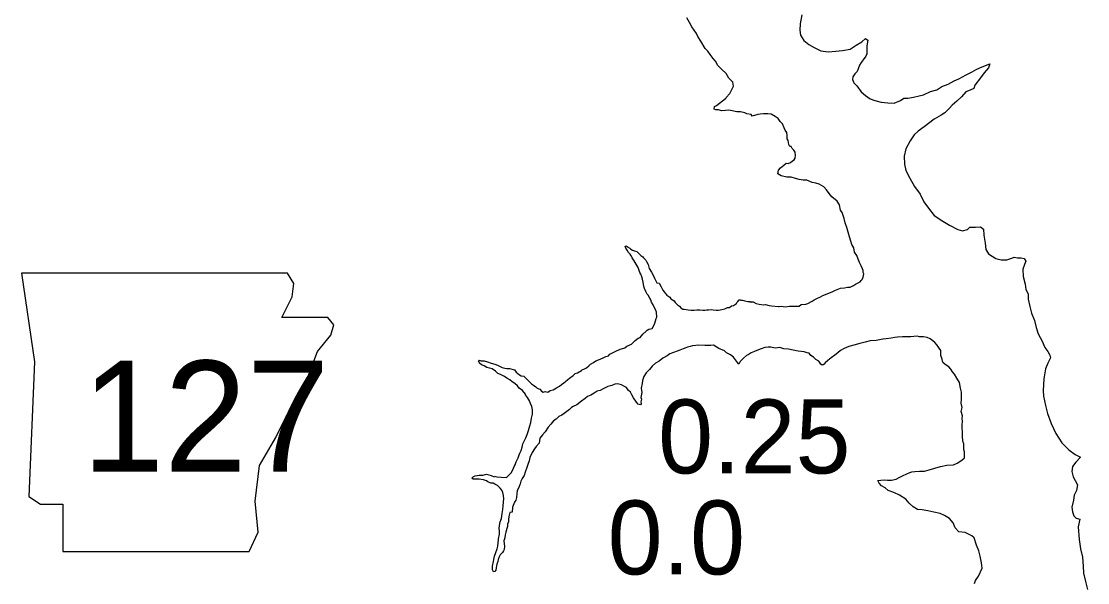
# Model space of a CAD drawing. Extents: x -939622 to -934245, y 1383184 to 1385301.
# Drawn here: x -935552.06 to -935533.78, y 1384324.58 to 1384334.21 of the extents above; entities that cross this region are included whole.
import ezdxf

# ---------------------------------------------------------------- set-up
doc = ezdxf.new("R2010")
doc.units = 0
for name, color, linetype in [('21', 7, 'Continuous'), ('25', 7, 'Continuous'), ('9', 7, 'Continuous')]:
    doc.layers.add(name, color=color, linetype=linetype)

msp = doc.modelspace()

# ---------------------------------------------------------------- linework, layer by layer
at = {"layer": '21'}
msp.add_lwpolyline([(-935552.061, 1384329.891), (-935551.833, 1384328.368), (-935551.934, 1384326.059), (-935551.731, 1384325.932), (-935551.351, 1384325.932), (-935551.351, 1384325.12), (-935548.153, 1384325.12), (-935548.001, 1384325.45), (-935548.052, 1384325.983), (-935547.976, 1384326.592), (-935547.696, 1384327.074), (-935547.519, 1384327.43), (-935547.265, 1384327.81), (-935547.113, 1384328.216), (-935546.986, 1384328.546), (-935546.757, 1384328.825), (-935546.707, 1384329.003), (-935546.808, 1384329.13), (-935547.595, 1384329.13), (-935547.417, 1384329.485), (-935547.392, 1384329.713), (-935547.497, 1384329.889)], close=True, dxfattribs=at)
at = {"layer": '9'}
for points in [[(-935538.68, 1384334.317), (-935538.711, 1384334.164), (-935538.719, 1384334.056), (-935538.706, 1384333.969), (-935538.648, 1384333.876), (-935538.563, 1384333.808), (-935538.47, 1384333.755), (-935538.359, 1384333.699), (-935538.23, 1384333.682), (-935538.101, 1384333.693), (-935537.985, 1384333.703), (-935537.856, 1384333.728), (-935537.749, 1384333.798), (-935537.654, 1384333.853), (-935537.592, 1384333.911), (-935537.55, 1384333.881), (-935537.57, 1384333.788), (-935537.569, 1384333.728), (-935537.568, 1384333.65), (-935537.586, 1384333.608), (-935537.63, 1384333.547), (-935537.665, 1384333.502), (-935537.695, 1384333.454), (-935537.715, 1384333.393), (-935537.732, 1384333.345), (-935537.774, 1384333.306), (-935537.806, 1384333.257), (-935537.815, 1384333.206), (-935537.79, 1384333.152), (-935537.739, 1384333.102), (-935537.663, 1384332.998), (-935537.593, 1384332.932), (-935537.512, 1384332.879), (-935537.431, 1384332.847), (-935537.32, 1384332.818), (-935537.206, 1384332.807), (-935537.098, 1384332.805), (-935536.991, 1384332.848), (-935536.934, 1384332.891), (-935536.863, 1384332.886), (-935536.767, 1384332.908), (-935536.669, 1384332.927), (-935536.597, 1384332.945), (-935536.478, 1384333.004), (-935536.37, 1384333.032), (-935536.281, 1384333.087), (-935536.174, 1384333.13), (-935536.07, 1384333.188), (-935535.992, 1384333.222), (-935535.867, 1384333.286), (-935535.76, 1384333.341), (-935535.683, 1384333.387), (-935535.59, 1384333.424), (-935535.462, 1384333.479), (-935535.482, 1384333.41), (-935535.556, 1384333.322), (-935535.621, 1384333.235), (-935535.716, 1384333.111), (-935535.733, 1384333.056), (-935535.799, 1384333.026), (-935535.87, 1384332.998), (-935535.944, 1384332.91), (-935536.027, 1384332.84), (-935536.107, 1384332.77), (-935536.154, 1384332.719), (-935536.231, 1384332.637), (-935536.294, 1384332.597), (-935536.416, 1384332.527), (-935536.585, 1384332.399), (-935536.689, 1384332.323), (-935536.754, 1384332.262), (-935536.825, 1384332.159), (-935536.901, 1384332.021), (-935536.93, 1384331.894), (-935536.925, 1384331.756), (-935536.897, 1384331.648), (-935536.833, 1384331.52), (-935536.751, 1384331.377), (-935536.654, 1384331.246), (-935536.589, 1384331.111)], [(-935540.186, 1384332.702), (-935540.177, 1384332.744), (-935540.145, 1384332.765), (-935540.091, 1384332.802), (-935540.044, 1384332.844), (-935539.99, 1384332.881), (-935539.984, 1384332.881), (-935539.981, 1384332.902), (-935539.919, 1384332.969), (-935539.884, 1384333.038), (-935539.855, 1384333.092), (-935539.867, 1384333.161), (-935539.934, 1384333.233), (-935539.98, 1384333.313), (-935540.058, 1384333.387), (-935540.122, 1384333.447), (-935540.165, 1384333.524), (-935540.201, 1384333.569), (-935540.256, 1384333.635), (-935540.295, 1384333.694), (-935540.338, 1384333.739), (-935540.414, 1384333.864), (-935540.465, 1384333.945), (-935540.49, 1384333.999), (-935540.569, 1384334.109), (-935540.606, 1384334.186), (-935540.654, 1384334.267)], [(-935538.936, 1384332.249), (-935538.942, 1384332.3), (-935538.97, 1384332.342), (-935538.985, 1384332.381), (-935539.016, 1384332.449), (-935539.055, 1384332.491), (-935539.089, 1384332.539), (-935539.14, 1384332.577), (-935539.209, 1384332.616), (-935539.263, 1384332.621), (-935539.341, 1384332.62), (-935539.398, 1384332.614), (-935539.434, 1384332.607), (-935539.535, 1384332.579), (-935539.55, 1384332.609), (-935539.625, 1384332.623), (-935539.661, 1384332.635), (-935539.736, 1384332.655), (-935539.799, 1384332.652), (-935539.877, 1384332.669), (-935539.934, 1384332.683), (-935539.988, 1384332.677), (-935540.057, 1384332.673), (-935540.108, 1384332.687), (-935540.159, 1384332.69), (-935540.186, 1384332.702)], [(-935539.711, 1384329.425), (-935539.702, 1384329.425), (-935539.678, 1384329.419), (-935539.657, 1384329.414), (-935539.609, 1384329.405), (-935539.573, 1384329.405), (-935539.543, 1384329.394), (-935539.576, 1384329.399), (-935539.516, 1384329.397), (-935539.468, 1384329.37), (-935539.411, 1384329.359), (-935539.342, 1384329.348), (-935539.303, 1384329.354), (-935539.24, 1384329.334), (-935539.204, 1384329.331), (-935539.081, 1384329.32), (-935539.069, 1384329.32), (-935539.036, 1384329.324), (-935538.97, 1384329.315), (-935538.896, 1384329.322), (-935538.827, 1384329.323), (-935538.773, 1384329.326), (-935538.728, 1384329.321), (-935538.692, 1384329.351), (-935538.615, 1384329.358), (-935538.579, 1384329.367), (-935538.505, 1384329.41), (-935538.472, 1384329.432), (-935538.424, 1384329.456), (-935538.365, 1384329.484), (-935538.323, 1384329.505), (-935538.278, 1384329.521), (-935538.234, 1384329.542), (-935538.162, 1384329.57), (-935538.105, 1384329.597), (-935538.022, 1384329.631), (-935537.953, 1384329.638), (-935537.899, 1384329.648), (-935537.852, 1384329.651), (-935537.795, 1384329.676), (-935537.765, 1384329.7), (-935537.718, 1384329.722), (-935537.685, 1384329.743), (-935537.664, 1384329.761), (-935537.649, 1384329.779), (-935537.632, 1384329.818), (-935537.621, 1384329.879), (-935537.63, 1384329.9), (-935537.633, 1384329.936), (-935537.645, 1384329.962), (-935537.664, 1384330.016), (-935537.694, 1384330.07), (-935537.719, 1384330.127), (-935537.738, 1384330.193), (-935537.777, 1384330.249), (-935537.793, 1384330.321), (-935537.826, 1384330.378), (-935537.842, 1384330.438), (-935537.867, 1384330.513), (-935537.889, 1384330.59), (-935537.913, 1384330.674), (-935537.941, 1384330.752), (-935537.954, 1384330.827), (-935537.991, 1384330.929), (-935538.018, 1384330.97), (-935538.037, 1384331.06), (-935538.077, 1384331.123), (-935538.167, 1384331.197), (-935538.216, 1384331.257), (-935538.262, 1384331.319), (-935538.304, 1384331.367), (-935538.388, 1384331.417), (-935538.445, 1384331.434), (-935538.508, 1384331.446), (-935538.598, 1384331.481), (-935538.658, 1384331.483), (-935538.727, 1384331.495), (-935538.79, 1384331.512), (-935538.868, 1384331.535), (-935538.94, 1384331.534), (-935539.039, 1384331.557), (-935539.096, 1384331.593), (-935539.085, 1384331.656), (-935539.047, 1384331.692), (-935538.993, 1384331.741), (-935538.949, 1384331.772), (-935538.916, 1384331.769), (-935538.877, 1384331.784), (-935538.841, 1384331.812), (-935538.815, 1384331.833), (-935538.794, 1384331.86), (-935538.789, 1384331.905), (-935538.795, 1384331.965), (-935538.822, 1384331.998), (-935538.85, 1384332.028), (-935538.868, 1384332.058), (-935538.886, 1384332.063), (-935538.904, 1384332.096), (-935538.917, 1384332.162), (-935538.932, 1384332.192), (-935538.936, 1384332.249)], [(-935536.589, 1384331.111), (-935536.51, 1384331.004), (-935536.416, 1384330.876), (-935536.265, 1384330.778), (-935536.151, 1384330.71), (-935536.007, 1384330.64), (-935535.926, 1384330.616), (-935535.845, 1384330.635), (-935535.803, 1384330.678), (-935535.708, 1384330.679), (-935535.618, 1384330.686), (-935535.567, 1384330.644), (-935535.563, 1384330.539), (-935535.54, 1384330.404), (-935535.527, 1384330.296), (-935535.484, 1384330.219), (-935535.358, 1384330.142), (-935535.268, 1384330.116), (-935535.169, 1384330.12), (-935535.082, 1384330.145), (-935535.041, 1384330.166), (-935534.984, 1384330.155), (-935534.921, 1384330.152), (-935534.87, 1384330.138), (-935534.845, 1384330.093), (-935534.866, 1384330.036), (-935534.895, 1384329.96), (-935534.888, 1384329.831), (-935534.856, 1384329.703), (-935534.84, 1384329.61), (-935534.804, 1384329.538), (-935534.8, 1384329.442), (-935534.777, 1384329.319), (-935534.743, 1384329.202), (-935534.697, 1384329.08), (-935534.663, 1384328.957), (-935534.632, 1384328.849), (-935534.561, 1384328.724), (-935534.515, 1384328.616), (-935534.467, 1384328.548), (-935534.43, 1384328.485), (-935534.418, 1384328.44), (-935534.468, 1384328.347), (-935534.503, 1384328.25), (-935534.534, 1384328.076), (-935534.543, 1384327.877), (-935534.539, 1384327.781), (-935534.508, 1384327.623), (-935534.47, 1384327.482), (-935534.406, 1384327.314), (-935534.329, 1384327.144), (-935534.226, 1384326.983), (-935534.108, 1384326.861), (-935533.999, 1384326.784), (-935533.903, 1384326.734), (-935533.986, 1384326.649), (-935534.045, 1384326.574), (-935534.056, 1384326.489), (-935534.031, 1384326.397), (-935533.997, 1384326.337), (-935533.955, 1384326.262), (-935533.977, 1384326.166), (-935534.012, 1384326.085), (-935534.027, 1384326), (-935534.055, 1384325.88), (-935534.042, 1384325.799), (-935534.018, 1384325.73), (-935533.981, 1384325.689), (-935533.915, 1384325.674), (-935533.944, 1384325.539), (-935533.93, 1384325.326), (-935533.904, 1384325.164), (-935533.872, 1384325.023), (-935533.859, 1384324.867), (-935533.852, 1384324.747), (-935533.82, 1384324.603), (-935533.783, 1384324.466)], [(-935541.307, 1384328.931), (-935541.25, 1384328.941), (-935541.227, 1384328.983), (-935541.203, 1384329.035), (-935541.18, 1384329.113), (-935541.168, 1384329.137), (-935541.166, 1384329.164), (-935541.172, 1384329.191), (-935541.175, 1384329.221), (-935541.191, 1384329.269), (-935541.218, 1384329.32), (-935541.233, 1384329.349), (-935541.258, 1384329.394), (-935541.273, 1384329.433), (-935541.285, 1384329.46), (-935541.316, 1384329.514), (-935541.331, 1384329.532), (-935541.356, 1384329.573), (-935541.377, 1384329.627), (-935541.383, 1384329.642), (-935541.399, 1384329.693), (-935541.402, 1384329.735), (-935541.412, 1384329.786), (-935541.427, 1384329.825), (-935541.442, 1384329.87), (-935541.461, 1384329.903), (-935541.47, 1384329.935), (-935541.486, 1384329.986), (-935541.522, 1384330.043), (-935541.537, 1384330.073), (-935541.559, 1384330.103), (-935541.589, 1384330.153), (-935541.601, 1384330.18), (-935541.608, 1384330.189), (-935541.623, 1384330.216), (-935541.653, 1384330.243), (-935541.674, 1384330.282), (-935541.699, 1384330.32), (-935541.708, 1384330.344), (-935541.693, 1384330.357), (-935541.675, 1384330.345), (-935541.66, 1384330.336), (-935541.651, 1384330.327), (-935541.633, 1384330.315), (-935541.615, 1384330.303), (-935541.585, 1384330.283), (-935541.552, 1384330.274), (-935541.513, 1384330.262), (-935541.488, 1384330.239), (-935541.443, 1384330.191), (-935541.41, 1384330.167), (-935541.398, 1384330.152), (-935541.355, 1384330.114), (-935541.343, 1384330.09), (-935541.316, 1384330.036), (-935541.3, 1384329.97), (-935541.26, 1384329.908), (-935541.236, 1384329.869), (-935541.205, 1384329.803), (-935541.166, 1384329.725), (-935541.13, 1384329.717), (-935541.093, 1384329.654), (-935541.065, 1384329.6), (-935541.044, 1384329.568), (-935541.023, 1384329.547), (-935540.996, 1384329.511), (-935540.944, 1384329.478), (-935540.926, 1384329.449), (-935540.872, 1384329.416), (-935540.851, 1384329.386), (-935540.811, 1384329.345), (-935540.781, 1384329.324), (-935540.757, 1384329.297), (-935540.724, 1384329.274), (-935540.697, 1384329.274), (-935540.631, 1384329.263), (-935540.58, 1384329.254), (-935540.529, 1384329.255), (-935540.484, 1384329.261), (-935540.43, 1384329.259), (-935540.379, 1384329.256), (-935540.347, 1384329.256), (-935540.317, 1384329.26), (-935540.284, 1384329.26), (-935540.236, 1384329.267), (-935540.203, 1384329.261), (-935540.152, 1384329.255), (-935540.113, 1384329.256), (-935540.056, 1384329.265), (-935540, 1384329.278), (-935539.955, 1384329.299), (-935539.925, 1384329.3), (-935539.889, 1384329.327), (-935539.851, 1384329.337), (-935539.803, 1384329.367), (-935539.797, 1384329.385), (-935539.779, 1384329.406), (-935539.759, 1384329.431), (-935539.738, 1384329.434), (-935539.726, 1384329.428), (-935539.711, 1384329.425)], [(-935543.479, 1384326.907), (-935543.465, 1384326.967), (-935543.441, 1384327.012), (-935543.415, 1384327.069), (-935543.392, 1384327.127), (-935543.368, 1384327.193), (-935543.342, 1384327.274), (-935543.328, 1384327.329), (-935543.317, 1384327.407), (-935543.299, 1384327.47), (-935543.3, 1384327.548), (-935543.31, 1384327.602), (-935543.334, 1384327.653), (-935543.353, 1384327.701), (-935543.386, 1384327.757), (-935543.417, 1384327.805), (-935543.417, 1384327.814), (-935543.471, 1384327.877), (-935543.526, 1384327.921), (-935543.559, 1384327.957), (-935543.604, 1384327.998), (-935543.647, 1384328.025), (-935543.689, 1384328.063), (-935543.74, 1384328.09), (-935543.779, 1384328.12), (-935543.848, 1384328.152), (-935543.891, 1384328.172), (-935543.936, 1384328.208), (-935543.99, 1384328.25), (-935544.08, 1384328.273), (-935544.128, 1384328.299), (-935544.176, 1384328.317), (-935544.21, 1384328.346), (-935544.216, 1384328.367), (-935544.225, 1384328.385), (-935544.213, 1384328.4), (-935544.18, 1384328.389), (-935544.126, 1384328.389), (-935544.072, 1384328.369), (-935544.006, 1384328.345), (-935543.946, 1384328.328), (-935543.898, 1384328.31), (-935543.817, 1384328.275), (-935543.775, 1384328.264), (-935543.739, 1384328.258), (-935543.691, 1384328.253), (-935543.607, 1384328.235), (-935543.579, 1384328.191), (-935543.522, 1384328.146), (-935543.492, 1384328.128), (-935543.45, 1384328.123), (-935543.426, 1384328.099), (-935543.362, 1384328.037), (-935543.317, 1384327.995), (-935543.281, 1384327.972), (-935543.242, 1384327.942), (-935543.217, 1384327.921), (-935543.175, 1384327.904), (-935543.142, 1384327.865), (-935543.115, 1384327.85), (-935543.082, 1384327.859), (-935543.034, 1384327.848), (-935542.996, 1384327.881), (-935542.942, 1384327.891), (-935542.885, 1384327.925), (-935542.838, 1384327.952), (-935542.802, 1384327.979), (-935542.763, 1384328.007), (-935542.731, 1384328.031), (-935542.692, 1384328.068), (-935542.663, 1384328.092), (-935542.603, 1384328.135), (-935542.565, 1384328.168), (-935542.529, 1384328.183), (-935542.457, 1384328.223), (-935542.446, 1384328.235), (-935542.407, 1384328.251), (-935542.374, 1384328.266), (-935542.333, 1384328.299), (-935542.303, 1384328.327), (-935542.255, 1384328.36), (-935542.214, 1384328.388), (-935542.169, 1384328.403), (-935542.089, 1384328.437), (-935542.041, 1384328.462), (-935541.999, 1384328.474), (-935541.973, 1384328.501), (-935541.925, 1384328.526), (-935541.883, 1384328.547), (-935541.797, 1384328.587), (-935541.773, 1384328.59), (-935541.716, 1384328.609), (-935541.681, 1384328.636), (-935541.603, 1384328.67), (-935541.541, 1384328.734), (-935541.488, 1384328.773), (-935541.452, 1384328.786), (-935541.408, 1384328.843), (-935541.351, 1384328.898), (-935541.331, 1384328.913), (-935541.307, 1384328.931)], [(-935537.379, 1384326.335), (-935537.328, 1384326.342), (-935537.272, 1384326.349), (-935537.212, 1384326.34), (-935537.143, 1384326.344), (-935537.068, 1384326.36), (-935537.015, 1384326.387), (-935536.955, 1384326.415), (-935536.881, 1384326.449), (-935536.833, 1384326.473), (-935536.797, 1384326.485), (-935536.746, 1384326.492), (-935536.663, 1384326.496), (-935536.579, 1384326.494), (-935536.498, 1384326.516), (-935536.403, 1384326.55), (-935536.304, 1384326.575), (-935536.197, 1384326.6), (-935536.08, 1384326.604), (-935536.021, 1384326.632), (-935535.937, 1384326.683), (-935535.896, 1384326.723), (-935535.893, 1384326.759), (-935535.894, 1384326.798), (-935535.894, 1384326.825), (-935535.906, 1384326.87), (-935535.907, 1384326.882), (-935535.904, 1384326.963), (-935535.92, 1384327.011), (-935535.927, 1384327.098), (-935535.928, 1384327.164), (-935535.934, 1384327.245), (-935535.935, 1384327.287), (-935535.927, 1384327.35), (-935535.933, 1384327.401), (-935535.931, 1384327.443), (-935535.952, 1384327.521), (-935535.935, 1384327.587), (-935535.951, 1384327.662), (-935535.946, 1384327.728), (-935535.943, 1384327.77), (-935535.947, 1384327.848), (-935535.96, 1384327.92), (-935535.979, 1384328.016), (-935536.024, 1384328.091), (-935536.064, 1384328.159), (-935536.1, 1384328.198), (-935536.131, 1384328.243), (-935536.164, 1384328.284), (-935536.209, 1384328.314), (-935536.261, 1384328.355), (-935536.27, 1384328.382), (-935536.279, 1384328.418), (-935536.298, 1384328.481), (-935536.302, 1384328.562), (-935536.329, 1384328.604), (-935536.36, 1384328.658), (-935536.402, 1384328.702), (-935536.435, 1384328.729), (-935536.48, 1384328.764), (-935536.532, 1384328.788), (-935536.594, 1384328.796), (-935536.663, 1384328.799), (-935536.708, 1384328.807), (-935536.762, 1384328.804), (-935536.816, 1384328.8), (-935536.873, 1384328.796), (-935536.957, 1384328.799), (-935537.04, 1384328.795), (-935537.088, 1384328.788), (-935537.151, 1384328.773), (-935537.238, 1384328.763), (-935537.291, 1384328.759), (-935537.294, 1384328.759), (-935537.411, 1384328.737), (-935537.513, 1384328.73), (-935537.596, 1384328.705), (-935537.689, 1384328.683), (-935537.793, 1384328.655), (-935537.877, 1384328.63), (-935537.954, 1384328.599), (-935538.02, 1384328.566), (-935538.064, 1384328.526), (-935538.117, 1384328.484), (-935538.177, 1384328.438), (-935538.236, 1384328.392), (-935538.281, 1384328.353), (-935538.301, 1384328.329), (-935538.319, 1384328.316), (-935538.331, 1384328.313), (-935538.355, 1384328.331), (-935538.392, 1384328.379), (-935538.44, 1384328.411), (-935538.485, 1384328.45), (-935538.527, 1384328.476), (-935538.558, 1384328.518), (-935538.591, 1384328.524), (-935538.645, 1384328.541), (-935538.696, 1384328.547), (-935538.744, 1384328.555), (-935538.831, 1384328.572)], [(-935538.831, 1384328.572), (-935538.912, 1384328.584), (-935538.993, 1384328.595), (-935539.062, 1384328.615), (-935539.139, 1384328.605), (-935539.214, 1384328.622), (-935539.259, 1384328.619), (-935539.316, 1384328.615), (-935539.382, 1384328.594), (-935539.453, 1384328.563), (-935539.495, 1384328.548), (-935539.552, 1384328.523), (-935539.602, 1384328.492), (-935539.629, 1384328.477), (-935539.685, 1384328.432), (-935539.739, 1384328.377), (-935539.762, 1384328.329), (-935539.786, 1384328.361), (-935539.856, 1384328.448), (-935539.907, 1384328.489), (-935539.974, 1384328.522), (-935540.01, 1384328.56), (-935540.106, 1384328.598), (-935540.196, 1384328.654), (-935540.244, 1384328.648), (-935540.343, 1384328.647), (-935540.457, 1384328.655), (-935540.502, 1384328.651), (-935540.555, 1384328.645), (-935540.594, 1384328.635), (-935540.642, 1384328.623), (-935540.669, 1384328.608), (-935540.717, 1384328.592), (-935540.773, 1384328.571), (-935540.821, 1384328.555), (-935540.88, 1384328.53), (-935540.946, 1384328.506), (-935540.991, 1384328.475), (-935541.065, 1384328.435), (-935541.13, 1384328.381), (-935541.19, 1384328.347), (-935541.246, 1384328.296), (-935541.293, 1384328.241), (-935541.35, 1384328.183), (-935541.388, 1384328.12), (-935541.414, 1384328.051), (-935541.419, 1384327.997), (-935541.434, 1384327.918), (-935541.424, 1384327.843), (-935541.444, 1384327.756), (-935541.432, 1384327.732), (-935541.44, 1384327.687), (-935541.437, 1384327.648), (-935541.448, 1384327.63), (-935541.485, 1384327.642), (-935541.518, 1384327.68), (-935541.57, 1384327.752), (-935541.594, 1384327.803), (-935541.618, 1384327.85), (-935541.658, 1384327.886), (-935541.688, 1384327.931), (-935541.736, 1384327.954), (-935541.775, 1384327.978), (-935541.841, 1384327.995), (-935541.886, 1384327.989), (-935541.94, 1384327.964), (-935542.009, 1384327.948), (-935542.086, 1384327.909), (-935542.137, 1384327.881), (-935542.19, 1384327.869), (-935542.244, 1384327.832), (-935542.3, 1384327.801), (-935542.354, 1384327.777), (-935542.398, 1384327.74), (-935542.458, 1384327.698), (-935542.541, 1384327.634), (-935542.604, 1384327.606), (-935542.63, 1384327.588), (-935542.666, 1384327.551), (-935542.71, 1384327.518), (-935542.758, 1384327.484), (-935542.796, 1384327.457), (-935542.847, 1384327.43), (-935542.891, 1384327.387), (-935542.939, 1384327.36), (-935542.986, 1384327.299), (-935543.028, 1384327.248), (-935543.081, 1384327.169), (-935543.128, 1384327.117), (-935543.172, 1384327.06), (-935543.186, 1384326.973), (-935543.237, 1384326.918), (-935543.266, 1384326.876), (-935543.307, 1384326.815), (-935543.342, 1384326.731), (-935543.357, 1384326.671), (-935543.377, 1384326.611), (-935543.394, 1384326.559), (-935543.423, 1384326.478), (-935543.444, 1384326.424), (-935543.479, 1384326.369)], [(-935543.479, 1384326.369), (-935543.5, 1384326.324), (-935543.511, 1384326.276), (-935543.526, 1384326.231), (-935543.564, 1384326.161), (-935543.569, 1384326.113), (-935543.575, 1384326.047), (-935543.583, 1384325.999), (-935543.607, 1384325.966), (-935543.621, 1384325.936), (-935543.642, 1384325.878), (-935543.65, 1384325.794), (-935543.685, 1384325.785), (-935543.7, 1384325.74), (-935543.703, 1384325.719), (-935543.711, 1384325.67), (-935543.711, 1384325.625), (-935543.728, 1384325.589), (-935543.728, 1384325.55), (-935543.739, 1384325.514), (-935543.754, 1384325.448), (-935543.768, 1384325.406), (-935543.774, 1384325.355), (-935543.791, 1384325.3), (-935543.784, 1384325.249), (-935543.781, 1384325.213), (-935543.783, 1384325.156), (-935543.795, 1384325.129), (-935543.816, 1384325.102), (-935543.837, 1384325.081), (-935543.851, 1384325.063), (-935543.869, 1384325.026), (-935543.886, 1384324.981), (-935543.895, 1384324.945), (-935543.909, 1384324.9), (-935543.918, 1384324.876), (-935543.924, 1384324.837), (-935543.929, 1384324.801), (-935543.947, 1384324.776), (-935543.965, 1384324.773), (-935543.983, 1384324.803), (-935543.984, 1384324.836), (-935543.984, 1384324.869), (-935543.967, 1384324.947), (-935543.964, 1384324.983), (-935543.953, 1384325.037), (-935543.927, 1384325.104), (-935543.906, 1384325.164), (-935543.895, 1384325.209), (-935543.89, 1384325.275), (-935543.884, 1384325.311), (-935543.884, 1384325.335), (-935543.867, 1384325.414), (-935543.865, 1384325.471), (-935543.868, 1384325.516), (-935543.866, 1384325.567), (-935543.851, 1384325.63), (-935543.828, 1384325.687), (-935543.817, 1384325.771), (-935543.809, 1384325.841), (-935543.8, 1384325.895), (-935543.795, 1384325.97), (-935543.793, 1384326.021), (-935543.796, 1384326.081), (-935543.806, 1384326.132), (-935543.827, 1384326.171), (-935543.852, 1384326.203), (-935543.87, 1384326.224), (-935543.9, 1384326.251), (-935543.942, 1384326.272), (-935543.972, 1384326.292), (-935544.011, 1384326.292), (-935544.065, 1384326.312), (-935544.089, 1384326.333), (-935544.14, 1384326.348), (-935544.215, 1384326.359), (-935544.263, 1384326.358), (-935544.317, 1384326.358), (-935544.341, 1384326.376), (-935544.318, 1384326.4), (-935544.279, 1384326.418), (-935544.216, 1384326.425), (-935544.153, 1384326.428), (-935544.085, 1384326.444), (-935544.01, 1384326.424), (-935543.958, 1384326.397), (-935543.95, 1384326.41), (-935543.908, 1384326.401), (-935543.839, 1384326.393), (-935543.743, 1384326.388), (-935543.695, 1384326.436), (-935543.666, 1384326.469), (-935543.639, 1384326.521), (-935543.616, 1384326.575), (-935543.598, 1384326.605), (-935543.578, 1384326.654), (-935543.546, 1384326.723), (-935543.528, 1384326.777), (-935543.517, 1384326.804), (-935543.496, 1384326.852), (-935543.479, 1384326.907)], [(-935535.72, 1384324.572), (-935535.703, 1384324.623), (-935535.653, 1384324.696), (-935535.594, 1384324.831), (-935535.604, 1384324.924), (-935535.626, 1384325.038), (-935535.651, 1384325.128), (-935535.688, 1384325.227), (-935535.729, 1384325.356), (-935535.768, 1384325.388), (-935535.885, 1384325.447), (-935535.99, 1384325.458), (-935536.054, 1384325.526), (-935536.091, 1384325.61), (-935536.154, 1384325.687), (-935536.236, 1384325.738), (-935536.311, 1384325.77), (-935536.419, 1384325.796), (-935536.524, 1384325.816), (-935536.62, 1384325.833), (-935536.701, 1384325.841), (-935536.773, 1384325.882), (-935536.845, 1384325.948), (-935536.9, 1384326.016), (-935537.011, 1384326.084), (-935537.105, 1384326.131), (-935537.204, 1384326.166), (-935537.255, 1384326.208), (-935537.315, 1384326.246), (-935537.355, 1384326.288), (-935537.379, 1384326.335)]]:
    msp.add_lwpolyline(points, dxfattribs=at)

# ---------------------------------------------------------------- texts
at = {"layer": '21'}
msp.add_text('127', height=1.9008, dxfattribs=at).set_placement((-935551.023, 1384326.488))
at = {"layer": '25'}
for s, p in [('0.25', (-935541.146, 1384326.457)), ('0.0', (-935542.011, 1384324.726))]:
    msp.add_text(s, height=1.2672, dxfattribs=at).set_placement(p)

doc.saveas('drawing.dxf')
